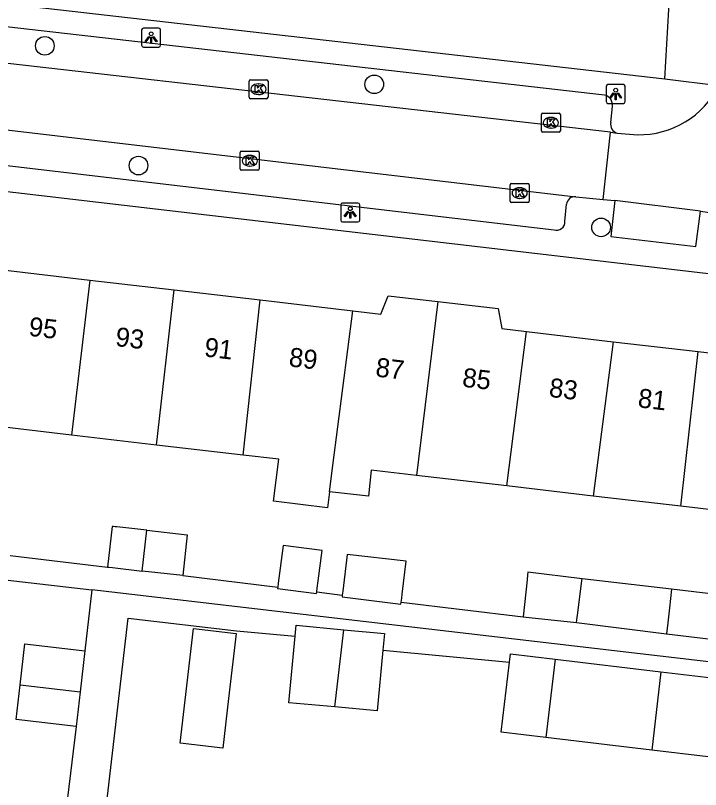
# Model space of a CAD drawing. Extents: x 162250 to 162654, y 380744 to 381605.
# Drawn here: x 162301.09 to 162337.09, y 380930.93 to 380971.62 of the extents above; entities that cross this region are included whole.
import ezdxf

# ---------------------------------------------------------------- set-up
doc = ezdxf.new("R2010")
doc.units = 0
for name, color, linetype in [('IMGEO_Boom', 7, 'Continuous'), ('IMGEO_Kolk', 7, 'Continuous'), ('IMGEO_Lichtpunt', 7, 'Continuous'), ('IMGEO_Pand', 7, 'Continuous'), ('IMGEO_Pand_nummerreeks', 7, 'Continuous'), ('IMGEO_Rijbaan_lokaal_open', 7, 'Continuous'), ('IMGEO_Voetpad_open', 7, 'Continuous')]:
    doc.layers.add(name, color=color, linetype=linetype)

msp = doc.modelspace()

# ---------------------------------------------------------------- linework, layer by layer
at = {"layer": 'IMGEO_Boom'}
for centre in [(162302.634, 380970.025), (162319.942, 380968.001), (162307.557, 380963.73), (162331.862, 380960.479)]:
    msp.add_circle(centre, 0.489, dxfattribs=at)
at = {"layer": 'IMGEO_Kolk'}
for p, q in [((162313.437, 380968.246), (162314.289, 380968.246)), ((162313.362, 380967.32), (162313.362, 380968.172)), ((162313.85, 380968.026), (162313.875, 380968.026)), ((162314.363, 380968.172), (162314.363, 380967.32)), ((162313.873, 380967.466), (162313.848, 380967.466)), ((162314.289, 380967.246), (162313.437, 380967.246)), ((162328.723, 380965.556), (162328.723, 380966.408)), ((162328.798, 380966.482), (162329.65, 380966.482)), ((162329.211, 380966.262), (162329.236, 380966.262)), ((162329.724, 380966.408), (162329.724, 380965.556)), ((162329.65, 380965.482), (162328.798, 380965.482)), ((162329.234, 380965.702), (162329.209, 380965.702)), ((162312.899, 380963.558), (162312.899, 380964.41)), ((162312.974, 380964.484), (162313.826, 380964.484)), ((162313.387, 380964.264), (162313.412, 380964.264)), ((162313.9, 380964.41), (162313.9, 380963.558)), ((162313.826, 380963.484), (162312.974, 380963.484)), ((162313.41, 380963.704), (162313.385, 380963.704)), ((162327.084, 380961.859), (162327.084, 380962.711)), ((162327.159, 380962.785), (162328.011, 380962.785)), ((162327.572, 380962.565), (162327.597, 380962.565)), ((162328.085, 380962.711), (162328.085, 380961.859)), ((162328.011, 380961.785), (162327.159, 380961.785)), ((162327.595, 380962.005), (162327.57, 380962.005))]:
    msp.add_line(p, q, dxfattribs=at)
for points in [[(162313.437, 380968.246), (162314.289, 380968.246)], [(162313.362, 380967.32), (162313.362, 380968.172)], [(162313.683, 380967.946), (162313.806, 380967.946), (162313.806, 380967.795), (162313.936, 380967.946), (162314.1, 380967.946), (162313.954, 380967.795), (162314.107, 380967.546), (162313.955, 380967.546), (162313.87, 380967.71), (162313.806, 380967.643), (162313.806, 380967.546), (162313.683, 380967.546), (162313.683, 380967.946)], [(162314.363, 380968.172), (162314.363, 380967.32)], [(162314.289, 380967.246), (162313.437, 380967.246)], [(162328.723, 380965.556), (162328.723, 380966.408)], [(162328.798, 380966.482), (162329.65, 380966.482)], [(162329.724, 380966.408), (162329.724, 380965.556)], [(162329.044, 380966.182), (162329.167, 380966.182), (162329.167, 380966.031), (162329.297, 380966.182), (162329.461, 380966.182), (162329.315, 380966.031), (162329.468, 380965.782), (162329.316, 380965.782), (162329.231, 380965.946), (162329.167, 380965.879), (162329.167, 380965.782), (162329.044, 380965.782), (162329.044, 380966.182)], [(162329.65, 380965.482), (162328.798, 380965.482)], [(162312.899, 380963.558), (162312.899, 380964.41)], [(162312.974, 380964.484), (162313.826, 380964.484)], [(162313.22, 380964.184), (162313.343, 380964.184), (162313.343, 380964.033), (162313.473, 380964.184), (162313.637, 380964.184), (162313.491, 380964.033), (162313.644, 380963.784), (162313.492, 380963.784), (162313.407, 380963.948), (162313.343, 380963.881), (162313.343, 380963.784), (162313.22, 380963.784), (162313.22, 380964.184)], [(162313.9, 380964.41), (162313.9, 380963.558)], [(162313.826, 380963.484), (162312.974, 380963.484)], [(162327.084, 380961.859), (162327.084, 380962.711)], [(162327.159, 380962.785), (162328.011, 380962.785)], [(162328.085, 380962.711), (162328.085, 380961.859)], [(162327.405, 380962.485), (162327.528, 380962.485), (162327.528, 380962.334), (162327.658, 380962.485), (162327.822, 380962.485), (162327.676, 380962.334), (162327.829, 380962.085), (162327.677, 380962.085), (162327.592, 380962.249), (162327.528, 380962.182), (162327.528, 380962.085), (162327.405, 380962.085), (162327.405, 380962.485)], [(162328.011, 380961.785), (162327.159, 380961.785)]]:
    msp.add_lwpolyline(points, dxfattribs=at)
for centre, start, end in [((162313.439, 380968.17), 91.552, 178.448), ((162313.439, 380968.17), 91.552, 178.448), ((162314.287, 380968.17), 1.552, 88.448), ((162314.287, 380968.17), 1.552, 88.448), ((162313.439, 380967.322), 181.552, 268.448), ((162313.439, 380967.322), 181.552, 268.448), ((162314.287, 380967.322), 271.552, 358.448), ((162314.287, 380967.322), 271.552, 358.448), ((162328.8, 380966.406), 91.552, 178.448), ((162328.8, 380966.406), 91.552, 178.448), ((162329.648, 380966.406), 1.552, 88.448), ((162329.648, 380966.406), 1.552, 88.448), ((162328.8, 380965.558), 181.552, 268.448), ((162328.8, 380965.558), 181.552, 268.448), ((162329.648, 380965.558), 271.552, 358.448), ((162329.648, 380965.558), 271.552, 358.448), ((162312.976, 380964.408), 91.552, 178.448), ((162312.976, 380964.408), 91.552, 178.448), ((162313.824, 380964.408), 1.552, 88.448), ((162313.824, 380964.408), 1.552, 88.448), ((162312.976, 380963.56), 181.552, 268.448), ((162312.976, 380963.56), 181.552, 268.448), ((162313.824, 380963.56), 271.552, 358.448), ((162313.824, 380963.56), 271.552, 358.448), ((162327.161, 380962.709), 91.552, 178.448), ((162327.161, 380962.709), 91.552, 178.448), ((162328.009, 380962.709), 1.552, 88.448), ((162328.009, 380962.709), 1.552, 88.448), ((162327.161, 380961.861), 181.552, 268.448), ((162327.161, 380961.861), 181.552, 268.448), ((162328.009, 380961.861), 271.552, 358.448), ((162328.009, 380961.861), 271.552, 358.448)]:
    msp.add_arc(centre, 0.0765, start, end, dxfattribs=at)
for centre, major_axis, ratio, start_param, end_param in [((162313.849, 380967.746), (-0.387, 0.002), 0.722429, 4.712389, 7.853982), ((162313.874, 380967.746), (-0.39, 0.002), 0.717154, 1.570796, 4.712389), ((162329.21, 380965.982), (-0.387, 0.002), 0.722429, 4.712389, 7.853982), ((162329.235, 380965.982), (-0.39, 0.002), 0.717154, 1.570796, 4.712389), ((162313.386, 380963.984), (-0.387, 0.002), 0.722429, 4.712389, 7.853982), ((162313.411, 380963.984), (-0.39, 0.002), 0.717154, 1.570796, 4.712389), ((162327.571, 380962.285), (-0.387, 0.002), 0.722429, 4.712389, 7.853982), ((162327.596, 380962.285), (-0.39, 0.002), 0.717154, 1.570796, 4.712389)]:
    msp.add_ellipse(centre, major_axis=major_axis, ratio=ratio, start_param=start_param, end_param=end_param, dxfattribs=at)
at = {"layer": 'IMGEO_Lichtpunt'}
for p, q in [((162307.719, 380970.86), (162307.719, 380970.053)), ((162307.719, 380970.86), (162307.719, 380970.053)), ((162308.621, 380970.955), (162307.813, 380970.955)), ((162308.621, 380970.955), (162307.813, 380970.955)), ((162308.715, 380970.053), (162308.715, 380970.86)), ((162308.715, 380970.053), (162308.715, 380970.86)), ((162307.813, 380969.959), (162308.621, 380969.959)), ((162307.813, 380969.959), (162308.621, 380969.959)), ((162332.13, 380967.898), (162332.13, 380967.091)), ((162332.13, 380967.898), (162332.13, 380967.091)), ((162333.032, 380967.993), (162332.224, 380967.993)), ((162333.032, 380967.993), (162332.224, 380967.993)), ((162333.126, 380967.091), (162333.126, 380967.898)), ((162333.126, 380967.091), (162333.126, 380967.898)), ((162332.224, 380966.997), (162333.032, 380966.997)), ((162332.224, 380966.997), (162333.032, 380966.997)), ((162319.085, 380961.762), (162318.277, 380961.762)), ((162319.085, 380961.762), (162318.277, 380961.762)), ((162318.183, 380961.667), (162318.183, 380960.86)), ((162318.183, 380961.667), (162318.183, 380960.86)), ((162319.179, 380960.86), (162319.179, 380961.667)), ((162319.179, 380960.86), (162319.179, 380961.667)), ((162318.277, 380960.766), (162319.085, 380960.766)), ((162318.277, 380960.766), (162319.085, 380960.766))]:
    msp.add_line(p, q, dxfattribs=at)
for points in [[(162308.093, 380970.524), (162308.132, 380970.496), (162307.944, 380970.234), (162307.906, 380970.261), (162308.093, 380970.524)], [(162308.195, 380970.476), (162308.242, 380970.476), (162308.242, 380970.154), (162308.195, 380970.154), (162308.195, 380970.476)], [(162308.305, 380970.496), (162308.343, 380970.523), (162308.53, 380970.261), (162308.491, 380970.233), (162308.305, 380970.496)], [(162332.504, 380967.562), (162332.543, 380967.534), (162332.355, 380967.272), (162332.317, 380967.299), (162332.504, 380967.562)], [(162332.606, 380967.514), (162332.653, 380967.514), (162332.653, 380967.192), (162332.606, 380967.192), (162332.606, 380967.514)], [(162332.716, 380967.534), (162332.754, 380967.561), (162332.941, 380967.299), (162332.902, 380967.271), (162332.716, 380967.534)], [(162318.557, 380961.331), (162318.596, 380961.303), (162318.408, 380961.041), (162318.37, 380961.068), (162318.557, 380961.331)], [(162318.769, 380961.303), (162318.807, 380961.33), (162318.994, 380961.068), (162318.955, 380961.04), (162318.769, 380961.303)], [(162318.659, 380961.283), (162318.706, 380961.283), (162318.706, 380960.961), (162318.659, 380960.961), (162318.659, 380961.283)]]:
    msp.add_lwpolyline(points, dxfattribs=at)
for centre in [(162308.218, 380970.658), (162332.629, 380967.696), (162318.682, 380961.465)]:
    msp.add_circle(centre, 0.0994, dxfattribs=at)
for centre, start, end in [((162307.813, 380970.86), 90, 180), ((162307.813, 380970.86), 90, 180), ((162308.621, 380970.86), 0, 90), ((162308.621, 380970.86), 0, 90), ((162307.813, 380970.053), 180, 270), ((162307.813, 380970.053), 180, 270), ((162308.621, 380970.053), 270, 0), ((162308.621, 380970.053), 270, 360), ((162332.224, 380967.898), 90, 180), ((162332.224, 380967.898), 90, 180), ((162333.032, 380967.898), 0, 90), ((162333.032, 380967.898), 0, 90), ((162332.224, 380967.091), 180, 270), ((162332.224, 380967.091), 180, 270), ((162333.032, 380967.091), 270, 0), ((162333.032, 380967.091), 270, 360), ((162318.277, 380961.667), 90, 180), ((162318.277, 380961.667), 90, 180), ((162319.085, 380961.667), 0, 90), ((162319.085, 380961.667), 0, 90), ((162318.277, 380960.86), 180, 270), ((162318.277, 380960.86), 180, 270), ((162319.085, 380960.86), 270, 0), ((162319.085, 380960.86), 270, 360)]:
    msp.add_arc(centre, 0.0946, start, end, dxfattribs=at)
at = {"layer": 'IMGEO_Pand'}
for points in [[(162300.42, 380958.246), (162305.005, 380957.71)], [(162305.005, 380957.71), (162304.032, 380949.56)], [(162305.005, 380957.71), (162309.437, 380957.192)], [(162308.505, 380949.038), (162309.437, 380957.192)], [(162309.437, 380957.192), (162313.955, 380956.664)], [(162318.815, 380956.096), (162320.294, 380955.923), (162320.68, 380956.885), (162323.281, 380956.581)], [(162313.05, 380948.507), (162313.955, 380956.664)], [(162313.955, 380956.664), (162318.815, 380956.096)], [(162323.281, 380956.581), (162322.169, 380947.441)], [(162323.281, 380956.581), (162326.462, 380956.209), (162326.639, 380955.157), (162327.936, 380955.005)], [(162317.595, 380946.584), (162317.771, 380947.955), (162318.815, 380956.096)], [(162326.908, 380946.887), (162327.936, 380955.005)], [(162327.936, 380955.005), (162332.502, 380954.472)], [(162332.502, 380954.472), (162331.44, 380946.357)], [(162332.502, 380954.472), (162336.962, 380953.951)], [(162336.055, 380945.818), (162336.962, 380953.951)], [(162336.962, 380953.951), (162341.565, 380953.413)], [(162304.032, 380949.56), (162299.446, 380950.096)], [(162308.505, 380949.038), (162304.032, 380949.56)], [(162313.05, 380948.507), (162308.505, 380949.038)], [(162317.595, 380946.584), (162317.486, 380945.731), (162314.65, 380946.095), (162314.931, 380948.287), (162313.05, 380948.507)], [(162322.169, 380947.441), (162319.778, 380947.72), (162319.639, 380946.345), (162317.595, 380946.584)], [(162326.908, 380946.887), (162322.169, 380947.441)], [(162331.44, 380946.357), (162326.908, 380946.887)], [(162336.055, 380945.818), (162331.44, 380946.357)], [(162340.625, 380945.284), (162336.055, 380945.818)], [(162307.993, 380944.557), (162306.574, 380944.717), (162306.423, 380944.734), (162306.328, 380944.745), (162306.232, 380944.756), (162306.171, 380944.763), (162305.929, 380942.621)], [(162307.748, 380942.415), (162307.993, 380944.557)], [(162307.993, 380944.557), (162310.121, 380944.316), (162309.878, 380942.174)], [(162316.92, 380941.317), (162316.945, 380941.512), (162316.995, 380941.903), (162317.199, 380943.494), (162315.154, 380943.756), (162314.899, 380941.774), (162314.873, 380941.566)], [(162321.358, 380940.776), (162321.384, 380940.985), (162321.41, 380941.199), (162321.62, 380942.927), (162318.521, 380943.281), (162318.288, 380941.362), (162318.263, 380941.153)], [(162305.929, 380942.621), (162305.99, 380942.614), (162306.181, 380942.592), (162307.748, 380942.415)], [(162309.878, 380942.174), (162307.748, 380942.415)], [(162330.871, 380942.011), (162328.017, 380942.35), (162328.002, 380942.211), (162327.975, 380941.955), (162327.769, 380940.005)], [(162330.569, 380939.705), (162330.588, 380939.852), (162330.635, 380940.208), (162330.857, 380941.909), (162330.871, 380942.011)], [(162335.568, 380941.452), (162330.871, 380942.011)], [(162314.873, 380941.566), (162314.864, 380941.497), (162316.909, 380941.235), (162316.92, 380941.317)], [(162335.568, 380941.452), (162335.459, 380940.481), (162335.372, 380939.697), (162335.306, 380939.109)], [(162340.076, 380940.541), (162340.119, 380940.91), (162335.568, 380941.452)], [(162318.263, 380941.153), (162318.252, 380941.063), (162321.345, 380940.666), (162321.358, 380940.776)], [(162327.769, 380940.005), (162328.091, 380939.967), (162330.569, 380939.705)], [(162309.741, 380933.362), (162310.442, 380939.389), (162312.687, 380939.129), (162312.289, 380935.706), (162311.986, 380933.102), (162309.741, 380933.362)], [(162315.781, 380938.985), (162315.835, 380939.561), (162318.347, 380939.327)], [(162330.569, 380939.705), (162335.306, 380939.109)], [(162317.876, 380935.268), (162315.457, 380935.493), (162315.781, 380938.985)], [(162317.876, 380935.268), (162318.347, 380939.327)], [(162318.347, 380939.327), (162320.48, 380939.129), (162320.398, 380938.245)], [(162335.306, 380939.109), (162339.847, 380938.568)], [(162301.334, 380936.432), (162301.585, 380938.579), (162304.736, 380938.212)], [(162304.736, 380938.212), (162304.485, 380936.067)], [(162320.398, 380938.245), (162320.102, 380935.061), (162317.876, 380935.268)], [(162327.046, 380937.628), (162327.097, 380938.056), (162329.443, 380937.777)], [(162329.443, 380937.777), (162328.964, 380933.663)], [(162329.443, 380937.777), (162335.003, 380937.116)], [(162328.964, 380933.663), (162326.608, 380933.944), (162327.046, 380937.628)], [(162335.003, 380937.116), (162334.525, 380933.002)], [(162335.003, 380937.116), (162337.978, 380936.762), (162337.923, 380936.297)], [(162304.272, 380934.244), (162301.122, 380934.612), (162301.334, 380936.432)], [(162301.334, 380936.432), (162304.485, 380936.067)], [(162304.485, 380936.067), (162304.272, 380934.244)], [(162334.525, 380933.002), (162328.964, 380933.663)], [(162337.489, 380932.65), (162334.525, 380933.002)]]:
    msp.add_lwpolyline(points, dxfattribs=at)
at = {"layer": 'IMGEO_Rijbaan_lokaal_open'}
for points in [[(162332.355, 380965.483), (162284.995, 380970.888)], [(162284.836, 380967.471), (162330.529, 380962.093)], [(162331.977, 380961.942), (162332.355, 380965.483)], [(162332.355, 380965.483), (162332.699, 380965.436)], [(162332.699, 380965.436), (162333.779, 380965.354)], [(162330.529, 380962.093), (162331.977, 380961.942)], [(162331.977, 380961.942), (162332.589, 380961.89)], [(162337.083, 380961.332), (162332.589, 380961.89)], [(162337.083, 380961.332), (162337.683, 380961.253)]]:
    msp.add_lwpolyline(points, dxfattribs=at)
msp.add_arc((162333.887, 380969.961), 4.608, 268.663, 334.0969, dxfattribs=at)
at = {"layer": 'IMGEO_Voetpad_open'}
for points in [[(162335.219, 380968.294), (162335.689, 380976.508), (162336.042, 380985.614)], [(162283.492, 380974.216), (162335.219, 380968.294)], [(162332.037, 380967.44), (162286.174, 380972.683)], [(162335.219, 380968.294), (162338.032, 380967.948)], [(162332.37, 380965.994), (162332.469, 380966.833)], [(162285.595, 380965.499), (162329.39, 380960.351)], [(162396.364, 380951.153), (162282.368, 380964.496)], [(162332.589, 380961.89), (162332.373, 380959.999), (162336.845, 380959.473), (162337.083, 380961.332)], [(162329.959, 380960.782), (162330.052, 380961.693)], [(162300.819, 380943.232), (162305.929, 380942.621)], [(162294.77, 380942.618), (162305.109, 380941.418)], [(162309.878, 380942.174), (162314.873, 380941.566)], [(162305.109, 380941.418), (162304.736, 380938.212)], [(162362.349, 380934.751), (162341.566, 380937.172), (162305.109, 380941.418)], [(162316.92, 380941.317), (162318.263, 380941.153)], [(162321.358, 380940.776), (162327.769, 380940.005)], [(162305.058, 380923.033), (162307.019, 380939.931), (162312.703, 380939.271), (162315.781, 380938.985)], [(162320.398, 380938.245), (162327.046, 380937.628)], [(162304.272, 380934.244), (162303.824, 380930.497)]]:
    msp.add_lwpolyline(points, dxfattribs=at)
for centre, radius, start, end in [((162331.902, 380966.887), 0.569, 354.5842, 76.2945), ((162332.839, 380965.894), 0.479, 168.0185, 253.0292), ((162330.482, 380961.665), 0.431, 83.6791, 176.2856), ((162329.526, 380960.762), 0.433, 251.6612, 2.6244)]:
    msp.add_arc(centre, radius, start, end, dxfattribs=at)

# ---------------------------------------------------------------- texts
at = {"layer": 'IMGEO_Pand_nummerreeks'}
for s, rotation, p in [('95', 353.307, (162301.752, 380954.785)), ('93', 353.307, (162306.308, 380954.25)), ('91', 353.307, (162310.977, 380953.701)), ('89', 353.3079, (162315.421, 380953.182)), ('87', 353.3079, (162319.978, 380952.647)), ('85', 353.307, (162324.535, 380952.111)), ('83', 353.307, (162329.091, 380951.577)), ('81', 353.307, (162333.76, 380951.028))]:
    msp.add_text(s, height=1, rotation=rotation, dxfattribs=at).set_placement(p)

doc.saveas('drawing.dxf')
